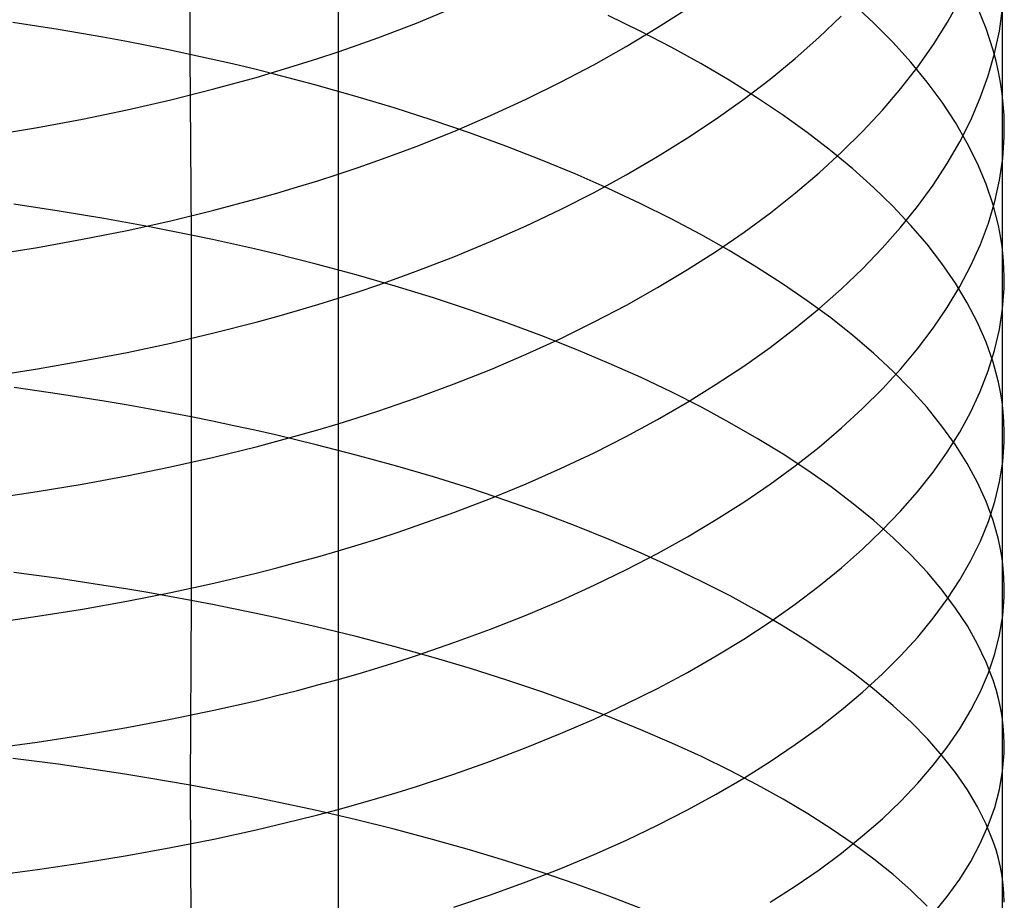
# Model space of a CAD drawing. Extents: x -383 to 1849, y -1185 to -529.
# Tile 802 of 870: x 1837 to 1847, y -982 to -973. Entities that reach past the tile are written whole.
import ezdxf

# ---------------------------------------------------------------- set-up
doc = ezdxf.new("R2010")
doc.units = 0
doc.layers.add('PREDEFINITO', color=7, linetype='CONTINUOUS')

msp = doc.modelspace()

# ---------------------------------------------------------------- linework, layer by layer
at = {"layer": 'PREDEFINITO'}
for p, q in [((1838.7278, -971.5339, 666.6729), (1838.7277, -973.3491, 667.5432)), ((1840.232, -972.0127, 636.6512), (1840.2321, -973.2396, 637.5178)), ((1846.9718, -972.1985, 652.8477), (1846.9726, -973.7454, 653.6982)), ((1845.6699, -973.03, 659.1978), (1845.4601, -972.8343, 659.5963)), ((1846.417, -973.0227, 647.7211), (1846.5445, -972.7942, 648.1362)), ((1841.0262, -973.0302, 638.2201), (1841.4082, -972.873, 638.4788)), ((1843.298, -973.1122, 663.4077), (1842.9732, -972.9536, 663.7413)), ((1843.4731, -973.0772, 641.1232), (1843.7773, -972.881, 641.455)), ((1845.1123, -973.1772, 644.097), (1845.3403, -972.9606, 644.4762)), ((1846.8115, -973.0871, 654.9929), (1846.7241, -972.8691, 655.4205)), ((1846.9454, -973.1121, 651.1266), (1846.9775, -972.8842, 651.557)), ((1837.3885, -973.0955, 668.0714), (1836.9289, -973.0232, 668.2187)), ((1840.8313, -973.106, 638.095), (1841.0262, -973.0302, 638.2201)), ((1845.8654, -973.2282, 658.7938), (1845.6699, -973.03, 659.1978)), ((1846.2743, -973.2492, 647.3093), (1846.417, -973.0227, 647.7211)), ((1837.8419, -973.1739, 667.9098), (1837.3885, -973.0955, 668.0714)), ((1840.634, -973.1798, 637.9728), (1840.8313, -973.106, 638.095)), ((1843.157, -973.268, 640.8002), (1843.4731, -973.0772, 641.1232)), ((1843.6112, -973.2748, 663.0648), (1843.298, -973.1122, 663.4077)), ((1846.8822, -973.306, 654.5631), (1846.8115, -973.0871, 654.9929)), ((1846.8968, -973.3394, 650.697), (1846.9454, -973.1121, 651.1266)), ((1838.0661, -973.2154, 667.8236), (1837.8419, -973.1739, 667.9098)), ((1838.2885, -973.2585, 667.7337), (1838.0661, -973.2154, 667.8236)), ((1838.5091, -973.303, 667.6403), (1838.2885, -973.2585, 667.7337)), ((1840.2321, -973.2396, 637.5178), (1840.2318, -974.4835, 638.3608)), ((1840.232, -973.3218, 637.7374), (1840.4342, -973.2518, 637.8536)), ((1840.4342, -973.2518, 637.8536), (1840.634, -973.1798, 637.9728)), ((1844.871, -973.3899, 643.724), (1845.1123, -973.1772, 644.097)), ((1846.0464, -973.4286, 658.3846), (1845.8654, -973.2282, 658.7938)), ((1846.1169, -973.4733, 646.9013), (1846.2743, -973.2492, 647.3093)), ((1838.7277, -973.3491, 667.5432), (1838.5091, -973.303, 667.6403)), ((1838.9444, -973.3968, 667.4425), (1838.7277, -973.3491, 667.5432)), ((1838.7277, -973.3491, 667.5432), (1838.7399, -975.1831, 668.3718)), ((1840.0273, -973.3897, 637.6243), (1840.232, -973.3218, 637.7374)), ((1842.8294, -973.453, 640.4862), (1843.157, -973.268, 640.8002)), ((1843.9127, -973.4414, 662.713), (1843.6112, -973.2748, 663.0648)), ((1846.8319, -973.5658, 650.2684), (1846.8968, -973.3394, 650.697)), ((1846.9113, -973.4157, 654.3474), (1846.8822, -973.306, 654.5631)), ((1839.1591, -973.4459, 667.3382), (1838.9444, -973.3968, 667.4425)), ((1839.3718, -973.4966, 667.2305), (1839.1591, -973.4459, 667.3382)), ((1839.6112, -973.5196, 637.4073), (1839.8204, -973.4557, 637.5143)), ((1839.8204, -973.4557, 637.5143), (1840.0273, -973.3897, 637.6243)), ((1842.4903, -973.6319, 640.1818), (1842.8294, -973.453, 640.4862)), ((1844.202, -973.6116, 662.3526), (1843.9127, -973.4414, 662.713)), ((1844.6167, -973.5985, 643.3577), (1844.871, -973.3899, 643.724)), ((1846.2126, -973.631, 657.9706), (1846.0464, -973.4286, 658.3846)), ((1846.936, -973.5255, 654.1314), (1846.9113, -973.4157, 654.3474)), ((1839.5824, -973.5487, 667.1192), (1839.3718, -973.4966, 667.2305)), ((1839.3997, -973.5816, 637.3034), (1839.6112, -973.5196, 637.4073)), ((1839.9971, -973.6572, 666.8865), (1839.5824, -973.5487, 667.1192)), ((1845.9448, -973.6948, 646.4974), (1846.1169, -973.4733, 646.9013)), ((1846.9565, -973.6354, 653.9149), (1846.936, -973.5255, 654.1314)), ((1838.9706, -973.6995, 637.1049), (1839.3997, -973.5816, 637.3034)), ((1840.4031, -973.7713, 666.6406), (1839.9971, -973.6572, 666.8865)), ((1842.1402, -973.8046, 639.8873), (1842.4903, -973.6319, 640.1818)), ((1844.4789, -973.7853, 661.984), (1844.202, -973.6116, 662.3526)), ((1844.3495, -973.8027, 642.9984), (1844.6167, -973.5985, 643.3577)), ((1846.3636, -973.8352, 657.5523), (1846.2126, -973.631, 657.9706)), ((1846.751, -973.7911, 649.8415), (1846.8319, -973.5658, 650.2684)), ((1846.9726, -973.7454, 653.6982), (1846.9565, -973.6354, 653.9149)), ((1838.5334, -973.8093, 636.9189), (1838.9706, -973.6995, 637.1049)), ((1845.7584, -973.9135, 646.0981), (1845.9448, -973.6948, 646.4974)), ((1846.9726, -973.7454, 653.6982), (1846.9716, -975.2986, 654.5365)), ((1846.9844, -973.8554, 653.4812), (1846.9726, -973.7454, 653.6982)), ((1838.0889, -973.911, 636.7452), (1838.5334, -973.8093, 636.9189)), ((1840.8, -973.8908, 666.3818), (1840.4031, -973.7713, 666.6406)), ((1841.7792, -973.9707, 639.6031), (1842.1402, -973.8046, 639.8873)), ((1844.0697, -974.0023, 642.6466), (1844.3495, -973.8027, 642.9984)), ((1844.743, -973.9623, 661.6078), (1844.4789, -973.7853, 661.984)), ((1846.4992, -974.0411, 657.13), (1846.3636, -973.8352, 657.5523)), ((1846.6542, -974.015, 649.4165), (1846.751, -973.7911, 649.8415)), ((1846.9917, -973.9655, 653.264), (1846.9844, -973.8554, 653.4812)), ((1837.6374, -974.0047, 636.584), (1838.0889, -973.911, 636.7452)), ((1841.1875, -974.0155, 666.1106), (1840.8, -973.8908, 666.3818)), ((1845.5579, -974.1291, 645.7037), (1845.7584, -973.9135, 646.0981)), ((1837.1796, -974.0903, 636.4352), (1837.6374, -974.0047, 636.584)), ((1841.5653, -974.1452, 665.8275), (1841.1875, -974.0155, 666.1106)), ((1841.4076, -974.1301, 639.3298), (1841.7792, -973.9707, 639.6031)), ((1843.7775, -974.1971, 642.3027), (1844.0697, -974.0023, 642.6466)), ((1844.9942, -974.1424, 661.2243), (1844.743, -973.9623, 661.6078)), ((1846.619, -974.2483, 656.7043), (1846.4992, -974.0411, 657.13)), ((1846.5418, -974.2373, 648.9939), (1846.6542, -974.015, 649.4165)), ((1846.9948, -974.0755, 653.0467), (1846.9917, -973.9655, 653.264)), ((1836.7161, -974.1679, 636.299), (1837.1796, -974.0903, 636.4352)), ((1841.0257, -974.2824, 639.0676), (1841.4076, -974.1301, 639.3298)), ((1841.9331, -974.2798, 665.5328), (1841.5653, -974.1452, 665.8275)), ((1845.232, -974.3254, 660.834), (1844.9942, -974.1424, 661.2243)), ((1845.3435, -974.3415, 645.3149), (1845.5579, -974.1291, 645.7037)), ((1846.9936, -974.1855, 652.8292), (1846.9948, -974.0755, 653.0467)), ((1843.4733, -974.3867, 641.9672), (1843.7775, -974.1971, 642.3027)), ((1846.4142, -974.4578, 648.5742), (1846.5418, -974.2373, 648.9939)), ((1846.7228, -974.4568, 656.2753), (1846.619, -974.2483, 656.7043)), ((1846.9784, -974.4054, 652.3943), (1846.9936, -974.1855, 652.8292)), ((1840.6336, -974.4274, 638.8171), (1840.8309, -974.3559, 638.9409)), ((1840.8309, -974.3559, 638.9409), (1841.0257, -974.2824, 639.0676)), ((1842.2905, -974.419, 665.227), (1841.9331, -974.2798, 665.5328)), ((1845.1155, -974.5503, 644.9319), (1845.3435, -974.3415, 645.3149)), ((1845.4561, -974.5111, 660.4372), (1845.232, -974.3254, 660.834)), ((1840.4339, -974.4972, 638.6963), (1840.6336, -974.4274, 638.8171)), ((1842.6374, -974.5626, 664.9105), (1842.2905, -974.419, 665.227)), ((1843.1572, -974.571, 641.6405), (1843.4733, -974.3867, 641.9672)), ((1846.2714, -974.6763, 648.1578), (1846.4142, -974.4578, 648.5742)), ((1846.8103, -974.6662, 655.8437), (1846.7228, -974.4568, 656.2753)), ((1846.9464, -974.6247, 651.9596), (1846.9784, -974.4054, 652.3943)), ((1840.2317, -974.5649, 638.5786), (1840.4339, -974.4972, 638.6963)), ((1840.2318, -974.4835, 638.3608), (1840.2318, -975.7429, 639.178)), ((1844.8742, -974.7553, 644.5552), (1845.1155, -974.5503, 644.9319)), ((1845.6663, -974.6993, 660.0343), (1845.4561, -974.5111, 660.4372)), ((1839.8202, -974.6947, 638.3526), (1840.0271, -974.6308, 638.464)), ((1840.0271, -974.6308, 638.464), (1840.2317, -974.5649, 638.5786)), ((1842.9734, -974.7105, 664.5837), (1842.6374, -974.5626, 664.9105)), ((1842.8295, -974.7497, 641.3229), (1843.1572, -974.571, 641.6405)), ((1846.8978, -974.8434, 651.5257), (1846.9464, -974.6247, 651.9596)), ((1839.3996, -974.8166, 638.139), (1839.611, -974.7566, 638.2442)), ((1839.611, -974.7566, 638.2442), (1839.8202, -974.6947, 638.3526)), ((1842.4905, -974.9226, 641.015), (1842.8295, -974.7497, 641.3229)), ((1843.2982, -974.8625, 664.247), (1842.9734, -974.7105, 664.5837)), ((1844.6197, -974.9563, 644.1852), (1844.8742, -974.7553, 644.5552)), ((1845.8623, -974.8897, 659.6259), (1845.6663, -974.6993, 660.0343)), ((1846.1139, -974.8925, 647.7452), (1846.2714, -974.6763, 648.1578)), ((1846.8811, -974.8765, 655.4097), (1846.8103, -974.6662, 655.8437)), ((1838.9706, -974.9307, 637.938), (1839.3996, -974.8166, 638.139)), ((1846.8329, -975.0612, 651.0929), (1846.8978, -974.8434, 651.5257)), ((1837.4006, -974.9399, 668.905), (1836.9408, -974.8705, 669.0537)), ((1837.854, -975.0151, 668.7418), (1837.4006, -974.9399, 668.905)), ((1838.5335, -975.037, 637.7496), (1838.9706, -974.9307, 637.938)), ((1842.1403, -975.0894, 640.7172), (1842.4905, -974.9226, 641.015)), ((1843.6114, -975.0184, 663.9009), (1843.2982, -974.8625, 664.247)), ((1844.3524, -975.1531, 643.8224), (1844.6197, -974.9563, 644.1852)), ((1846.0438, -975.0823, 659.2123), (1845.8623, -974.8897, 659.6259)), ((1845.9418, -975.1062, 647.3367), (1846.1139, -974.8925, 647.7452)), ((1846.9102, -974.9819, 655.192), (1846.8811, -974.8765, 655.4097)), ((1838.0782, -975.0549, 668.6548), (1837.854, -975.0151, 668.7418)), ((1838.3007, -975.0962, 668.5641), (1838.0782, -975.0549, 668.6548)), ((1838.089, -975.1355, 637.5737), (1838.5335, -975.037, 637.7496)), ((1843.9129, -975.1779, 663.5457), (1843.6114, -975.0184, 663.9009)), ((1846.752, -975.2778, 650.6617), (1846.8329, -975.0612, 651.0929)), ((1846.935, -975.0874, 654.9739), (1846.9102, -974.9819, 655.192)), ((1837.6376, -975.2261, 637.4105), (1838.089, -975.1355, 637.5737)), ((1838.5213, -975.1389, 668.4698), (1838.3007, -975.0962, 668.5641)), ((1838.7399, -975.1831, 668.3718), (1838.5213, -975.1389, 668.4698)), ((1841.7793, -975.2499, 640.4299), (1842.1403, -975.0894, 640.7172)), ((1844.0725, -975.3455, 643.4672), (1844.3524, -975.1531, 643.8224)), ((1845.7553, -975.3171, 646.9328), (1845.9418, -975.1062, 647.3367)), ((1846.2103, -975.2768, 658.7938), (1846.0438, -975.0823, 659.2123)), ((1846.9554, -975.193, 654.7554), (1846.935, -975.0874, 654.9739)), ((1837.1799, -975.3089, 637.26), (1837.6376, -975.2261, 637.4105)), ((1838.9566, -975.2288, 668.2702), (1838.7399, -975.1831, 668.3718)), ((1838.7399, -975.1831, 668.3718), (1838.7412, -977.0301, 669.1687)), ((1839.1713, -975.2759, 668.165), (1838.9566, -975.2288, 668.2702)), ((1841.4077, -975.4038, 640.1534), (1841.7793, -975.2499, 640.4299)), ((1844.2022, -975.341, 663.182), (1843.9129, -975.1779, 663.5457)), ((1846.9716, -975.2986, 654.5365), (1846.9554, -975.193, 654.7554)), ((1836.7163, -975.3838, 637.1222), (1837.1799, -975.3089, 637.26)), ((1839.3839, -975.3244, 668.0562), (1839.1713, -975.2759, 668.165)), ((1839.5945, -975.3743, 667.944), (1839.3839, -975.3244, 668.0562)), ((1843.7802, -975.5331, 643.12), (1844.0725, -975.3455, 643.4672)), ((1844.4791, -975.5074, 662.81), (1844.2022, -975.341, 663.182)), ((1845.5548, -975.5251, 646.534), (1845.7553, -975.3171, 646.9328)), ((1846.3618, -975.473, 658.3711), (1846.2103, -975.2768, 658.7938)), ((1846.6553, -975.4932, 650.2326), (1846.752, -975.2778, 650.6617)), ((1846.9833, -975.4043, 654.3174), (1846.9716, -975.2986, 654.5365)), ((1846.9716, -975.2986, 654.5365), (1846.972, -976.878, 655.3245)), ((1840.0091, -975.4782, 667.7092), (1839.5945, -975.3743, 667.944)), ((1841.0257, -975.5509, 639.8883), (1841.4077, -975.4038, 640.1534)), ((1846.9907, -975.5101, 654.0981), (1846.9833, -975.4043, 654.3174)), ((1840.4149, -975.5874, 667.4612), (1840.0091, -975.4782, 667.7092)), ((1840.8309, -975.6218, 639.7602), (1841.0257, -975.5509, 639.8883)), ((1843.4758, -975.7158, 642.7813), (1843.7802, -975.5331, 643.12)), ((1844.7432, -975.6769, 662.4303), (1844.4791, -975.5074, 662.81)), ((1845.3404, -975.73, 646.1407), (1845.5548, -975.5251, 646.534)), ((1846.4977, -975.6708, 657.9443), (1846.3618, -975.473, 658.3711)), ((1846.543, -975.707, 649.8059), (1846.6553, -975.4932, 650.2326)), ((1846.9938, -975.6158, 653.8786), (1846.9907, -975.5101, 654.0981)), ((1840.8116, -975.7018, 667.2002), (1840.4149, -975.5874, 667.4612)), ((1840.6336, -975.6909, 639.635), (1840.8309, -975.6218, 639.7602)), ((1846.9926, -975.7215, 653.6591), (1846.9938, -975.6158, 653.8786)), ((1840.2317, -975.8237, 639.3939), (1840.4339, -975.7582, 639.5129)), ((1840.2318, -975.7429, 639.178), (1840.2318, -977.0187, 639.9705)), ((1840.4339, -975.7582, 639.5129), (1840.6336, -975.6909, 639.635)), ((1841.1988, -975.8211, 666.9268), (1840.8116, -975.7018, 667.2002)), ((1843.1595, -975.8933, 642.4515), (1843.4758, -975.7158, 642.7813)), ((1844.9943, -975.8494, 662.0433), (1844.7432, -975.6769, 662.4303)), ((1845.1125, -975.9314, 645.7532), (1845.3404, -975.73, 646.1407)), ((1846.4153, -975.919, 649.3822), (1846.543, -975.707, 649.8059)), ((1846.618, -975.8698, 657.5141), (1846.4977, -975.6708, 657.9443)), ((1846.9774, -975.9327, 653.2198), (1846.9926, -975.7215, 653.6591)), ((1840.0271, -975.8872, 639.2781), (1840.2317, -975.8237, 639.3939)), ((1841.5763, -975.9452, 666.6413), (1841.1988, -975.8211, 666.9268)), ((1845.2321, -976.0246, 661.6493), (1844.9943, -975.8494, 662.0433)), ((1839.611, -976.0087, 639.0559), (1839.8202, -975.9489, 639.1654)), ((1839.8202, -975.9489, 639.1654), (1840.0271, -975.8872, 639.2781)), ((1841.9438, -976.0738, 666.3441), (1841.5763, -975.9452, 666.6413)), ((1842.8316, -976.0653, 642.131), (1843.1595, -975.8933, 642.4515)), ((1844.8712, -976.1292, 645.3722), (1845.1125, -975.9314, 645.7532)), ((1846.2727, -976.129, 648.9618), (1846.4153, -975.919, 649.3822)), ((1846.7221, -976.07, 657.0807), (1846.618, -975.8698, 657.5141)), ((1846.9454, -976.1435, 652.7808), (1846.9774, -975.9327, 653.2198)), ((1839.3995, -976.0665, 638.9495), (1839.611, -976.0087, 639.0559)), ((1845.4563, -976.2024, 661.2488), (1845.2321, -976.0246, 661.6493)), ((1838.9704, -976.1767, 638.7463), (1839.3995, -976.0665, 638.9495)), ((1842.301, -976.2069, 666.0358), (1841.9438, -976.0738, 666.3441)), ((1842.4923, -976.2318, 641.8202), (1842.8316, -976.0653, 642.131)), ((1844.6168, -976.3232, 644.9979), (1844.8712, -976.1292, 645.3722)), ((1846.1151, -976.3368, 648.5452), (1846.2727, -976.129, 648.9618)), ((1846.8099, -976.2711, 656.6447), (1846.7221, -976.07, 657.0807)), ((1846.8968, -976.3537, 652.3425), (1846.9454, -976.1435, 652.7808)), ((1838.5333, -976.2792, 638.5559), (1838.9704, -976.1767, 638.7463)), ((1842.1419, -976.3924, 641.5196), (1842.4923, -976.2318, 641.8202)), ((1842.6475, -976.3442, 665.7167), (1842.301, -976.2069, 666.0358)), ((1845.6665, -976.3826, 660.8423), (1845.4563, -976.2024, 661.2488)), ((1838.0887, -976.3741, 638.3782), (1838.5333, -976.2792, 638.5559)), ((1842.9831, -976.4856, 665.3872), (1842.6475, -976.3442, 665.7167)), ((1844.3496, -976.5131, 644.6309), (1844.6168, -976.3232, 644.9979)), ((1845.943, -976.5422, 648.1329), (1846.1151, -976.3368, 648.5452)), ((1846.881, -976.4729, 656.2063), (1846.8099, -976.2711, 656.6447)), ((1846.8319, -976.5629, 651.9054), (1846.8968, -976.3537, 652.3425)), ((1837.6373, -976.4615, 638.2132), (1838.0887, -976.3741, 638.3782)), ((1841.7806, -976.5468, 641.2297), (1842.1419, -976.3924, 641.5196)), ((1845.8625, -976.565, 660.4301), (1845.6665, -976.3826, 660.8423)), ((1836.7159, -976.6134, 637.9219), (1837.1795, -976.5413, 638.0611)), ((1837.1795, -976.5413, 638.0611), (1837.6373, -976.4615, 638.2132)), ((1841.4087, -976.6949, 640.9507), (1841.7806, -976.5468, 641.2297)), ((1843.3075, -976.6308, 665.0477), (1842.9831, -976.4856, 665.3872)), ((1844.0698, -976.6986, 644.2716), (1844.3496, -976.5131, 644.6309)), ((1845.7566, -976.745, 647.7252), (1845.943, -976.5422, 648.1329)), ((1846.9102, -976.574, 655.9865), (1846.881, -976.4729, 656.2063)), ((1843.6203, -976.7798, 664.6988), (1843.3075, -976.6308, 665.0477)), ((1846.0439, -976.7493, 660.0127), (1845.8625, -976.565, 660.4301)), ((1846.751, -976.7711, 651.4699), (1846.8319, -976.5629, 651.9054)), ((1846.9352, -976.6753, 655.7662), (1846.9102, -976.574, 655.9865)), ((1837.4018, -976.7974, 669.7065), (1836.942, -976.7309, 669.8566)), ((1841.0264, -976.8364, 640.6833), (1841.4087, -976.6949, 640.9507)), ((1843.7777, -976.8796, 643.9204), (1844.0698, -976.6986, 644.2716)), ((1845.5561, -976.9449, 647.3227), (1845.7566, -976.745, 647.7252)), ((1846.2105, -976.9355, 659.5905), (1846.0439, -976.7493, 660.0127)), ((1846.9558, -976.7766, 655.5455), (1846.9352, -976.6753, 655.7662)), ((1837.8553, -976.8694, 669.5419), (1837.4018, -976.7974, 669.7065)), ((1840.8315, -976.9046, 640.554), (1841.0264, -976.8364, 640.6833)), ((1843.9213, -976.9322, 664.3408), (1843.6203, -976.7798, 664.6988)), ((1846.6542, -976.9781, 651.0363), (1846.751, -976.7711, 651.4699)), ((1846.972, -976.878, 655.3245), (1846.9558, -976.7766, 655.5455)), ((1838.0795, -976.9075, 669.4541), (1837.8553, -976.8694, 669.5419)), ((1838.3019, -976.947, 669.3626), (1838.0795, -976.9075, 669.4541)), ((1838.5225, -976.9879, 669.2675), (1838.3019, -976.947, 669.3626)), ((1840.634, -976.9711, 640.4277), (1840.8315, -976.9046, 640.554)), ((1843.4734, -977.0558, 643.5777), (1843.7777, -976.8796, 643.9204)), ((1844.2101, -977.088, 663.9741), (1843.9213, -976.9322, 664.3408)), ((1845.3418, -977.1417, 646.9257), (1845.5561, -976.9449, 647.3227)), ((1846.3619, -977.1233, 659.1638), (1846.2105, -976.9355, 659.5905)), ((1846.9839, -976.9794, 655.1033), (1846.972, -976.878, 655.3245)), ((1846.972, -976.878, 655.3245), (1846.9725, -980.073, 656.8255)), ((1838.7412, -977.0301, 669.1687), (1838.5225, -976.9879, 669.2675)), ((1838.7412, -977.0301, 669.1687), (1838.7393, -978.8931, 669.9313)), ((1838.9579, -977.0738, 669.0662), (1838.7412, -977.0301, 669.1687)), ((1840.2317, -977.0988, 640.1845), (1840.4341, -977.0358, 640.3045)), ((1840.2318, -977.0187, 639.9705), (1840.2318, -978.3105, 640.738)), ((1840.4341, -977.0358, 640.3045), (1840.634, -976.9711, 640.4277)), ((1843.1573, -977.2271, 643.244), (1843.4734, -977.0558, 643.5777)), ((1846.5419, -977.1835, 650.6053), (1846.6542, -976.9781, 651.0363)), ((1846.9914, -977.0808, 654.8819), (1846.9839, -976.9794, 655.1033)), ((1839.1726, -977.1188, 668.9601), (1838.9579, -977.0738, 669.0662)), ((1839.3852, -977.1651, 668.8505), (1839.1726, -977.1188, 668.9601)), ((1839.8198, -977.2191, 639.954), (1840.0269, -977.1599, 640.0676)), ((1840.0269, -977.1599, 640.0676), (1840.2317, -977.0988, 640.1845)), ((1844.4865, -977.247, 663.5992), (1844.2101, -977.088, 663.9741)), ((1845.1138, -977.3353, 646.5348), (1845.3418, -977.1417, 646.9257)), ((1846.4979, -977.3126, 658.7333), (1846.3619, -977.1233, 659.1638)), ((1846.9946, -977.1822, 654.6603), (1846.9914, -977.0808, 654.8819)), ((1839.5957, -977.2128, 668.7373), (1839.3852, -977.1651, 668.8505)), ((1840.0103, -977.3121, 668.5006), (1839.5957, -977.2128, 668.7373)), ((1839.6104, -977.2766, 639.8435), (1839.8198, -977.2191, 639.954)), ((1842.8296, -977.3931, 642.9197), (1843.1573, -977.2271, 643.244)), ((1844.7502, -977.4089, 663.2164), (1844.4865, -977.247, 663.5992)), ((1846.4142, -977.3873, 650.1772), (1846.5419, -977.1835, 650.6053)), ((1846.9934, -977.2836, 654.4387), (1846.9946, -977.1822, 654.6603)), ((1838.9693, -977.438, 639.5314), (1839.3988, -977.3322, 639.7363)), ((1839.3988, -977.3322, 639.7363), (1839.6104, -977.2766, 639.8435)), ((1840.4161, -977.4164, 668.2505), (1840.0103, -977.3121, 668.5006)), ((1844.8725, -977.5253, 646.1502), (1845.1138, -977.3353, 646.5348)), ((1846.6181, -977.5031, 658.2991), (1846.4979, -977.3126, 658.7333)), ((1846.9784, -977.4861, 653.9953), (1846.9934, -977.2836, 654.4387)), ((1838.5318, -977.5365, 639.3393), (1838.9693, -977.438, 639.5314)), ((1840.8128, -977.5256, 667.9874), (1840.4161, -977.4164, 668.2505)), ((1842.4906, -977.5537, 642.6052), (1842.8296, -977.3931, 642.9197)), ((1845.0009, -977.5736, 662.8263), (1844.7502, -977.4089, 663.2164)), ((1846.2715, -977.5891, 649.7525), (1846.4142, -977.3873, 650.1772)), ((1838.0868, -977.6276, 639.1602), (1838.5318, -977.5365, 639.3393)), ((1841.2, -977.6394, 667.7117), (1840.8128, -977.5256, 667.9874)), ((1842.1404, -977.7085, 642.3011), (1842.4906, -977.5537, 642.6052)), ((1844.6181, -977.7116, 645.7726), (1844.8725, -977.5253, 646.1502)), ((1846.7222, -977.6947, 657.8619), (1846.6181, -977.5031, 658.2991)), ((1846.9466, -977.6882, 653.5523), (1846.9784, -977.4861, 653.9953)), ((1837.6349, -977.7115, 638.994), (1838.0868, -977.6276, 639.1602)), ((1841.5775, -977.7578, 667.4239), (1841.2, -977.6394, 667.7117)), ((1845.2382, -977.741, 662.4292), (1845.0009, -977.5736, 662.8263)), ((1846.114, -977.7889, 649.3317), (1846.2715, -977.5891, 649.7525)), ((1837.1767, -977.788, 638.8407), (1837.6349, -977.7115, 638.994)), ((1841.9449, -977.8806, 667.1243), (1841.5775, -977.7578, 667.4239)), ((1841.7794, -977.8575, 642.0077), (1842.1404, -977.7085, 642.3011)), ((1844.3509, -977.8939, 645.4022), (1844.6181, -977.7116, 645.7726)), ((1845.4618, -977.9108, 662.0255), (1845.2382, -977.741, 662.4292)), ((1846.81, -977.8871, 657.4219), (1846.7222, -977.6947, 657.8619)), ((1846.8981, -977.8896, 653.11), (1846.9466, -977.6882, 653.5523)), ((1836.7127, -977.8571, 638.7004), (1837.1767, -977.788, 638.8407)), ((1841.4078, -978.0004, 641.7254), (1841.7794, -977.8575, 642.0077)), ((1845.9418, -977.9863, 648.915), (1846.114, -977.7889, 649.3317)), ((1842.302, -978.0076, 666.8135), (1841.9449, -977.8806, 667.1243)), ((1844.071, -978.0721, 645.0397), (1844.3509, -977.8939, 645.4022)), ((1845.6716, -978.0828, 661.6158), (1845.4618, -977.9108, 662.0255)), ((1846.8811, -978.0803, 656.9796), (1846.81, -977.8871, 657.4219)), ((1846.8333, -978.0902, 652.669), (1846.8981, -977.8896, 653.11)), ((1841.0258, -978.1369, 641.4548), (1841.4078, -978.0004, 641.7254)), ((1842.6485, -978.1386, 666.4918), (1842.302, -978.0076, 666.8135)), ((1845.7554, -978.1811, 648.5031), (1845.9418, -977.9863, 648.915)), ((1840.831, -978.2026, 641.324), (1841.0258, -978.1369, 641.4548)), ((1842.9841, -978.2734, 666.1597), (1842.6485, -978.1386, 666.4918)), ((1843.7788, -978.2459, 644.6853), (1844.071, -978.0721, 645.0397)), ((1845.867, -978.2569, 661.2003), (1845.6716, -978.0828, 661.6158)), ((1846.7525, -978.2897, 652.2296), (1846.8333, -978.0902, 652.669)), ((1846.9103, -978.177, 656.7578), (1846.8811, -978.0803, 656.9796)), ((1840.6337, -978.2668, 641.1962), (1840.831, -978.2026, 641.324)), ((1843.4745, -978.4151, 644.3396), (1843.7788, -978.2459, 644.6853)), ((1845.5549, -978.3732, 648.0964), (1845.7554, -978.1811, 648.5031)), ((1846.048, -978.4329, 660.7796), (1845.867, -978.2569, 661.2003)), ((1846.9353, -978.2739, 656.5355), (1846.9103, -978.177, 656.7578)), ((1840.2318, -978.3105, 640.738), (1840.2314, -979.6165, 641.4793)), ((1840.2317, -978.3898, 640.9501), (1840.4339, -978.3292, 641.0716)), ((1840.4339, -978.3292, 641.0716), (1840.6337, -978.2668, 641.1962)), ((1843.3084, -978.4119, 665.8176), (1842.9841, -978.2734, 666.1597)), ((1846.6558, -978.4879, 651.7923), (1846.7525, -978.2897, 652.2296)), ((1846.9559, -978.3708, 656.3129), (1846.9353, -978.2739, 656.5355)), ((1839.8201, -978.5059, 640.7168), (1840.0271, -978.4488, 640.8318)), ((1840.0271, -978.4488, 640.8318), (1840.2317, -978.3898, 640.9501)), ((1843.1583, -978.5795, 644.0029), (1843.4745, -978.4151, 644.3396)), ((1843.6211, -978.5539, 665.4658), (1843.3084, -978.4119, 665.8176)), ((1845.3405, -978.5624, 647.6953), (1845.5549, -978.3732, 648.0964)), ((1846.2141, -978.6107, 660.354), (1846.048, -978.4329, 660.7796)), ((1846.9721, -978.4678, 656.09), (1846.9559, -978.3708, 656.3129)), ((1839.6109, -978.5613, 640.605), (1839.8201, -978.5059, 640.7168)), ((1843.9221, -978.6993, 665.105), (1843.6211, -978.5539, 665.4658)), ((1846.5435, -978.6847, 651.3575), (1846.6558, -978.4879, 651.7923)), ((1846.984, -978.5648, 655.8668), (1846.9721, -978.4678, 656.09)), ((1837.4, -978.6715, 670.4729), (1836.9403, -978.6081, 670.624)), ((1838.9703, -978.7169, 640.2891), (1839.3995, -978.6149, 640.4965)), ((1839.3995, -978.6149, 640.4965), (1839.6109, -978.5613, 640.605)), ((1842.8305, -978.7389, 643.6758), (1843.1583, -978.5795, 644.0029)), ((1845.1126, -978.7484, 647.3002), (1845.3405, -978.5624, 647.6953)), ((1846.365, -978.79, 659.9239), (1846.2141, -978.6107, 660.354)), ((1846.9915, -978.6619, 655.6434), (1846.984, -978.5648, 655.8668)), ((1837.8535, -978.7401, 670.3071), (1837.4, -978.6715, 670.4729)), ((1838.0777, -978.7764, 670.2187), (1837.8535, -978.7401, 670.3071)), ((1838.5332, -978.8118, 640.0948), (1838.9703, -978.7169, 640.2891)), ((1842.4914, -978.893, 643.3586), (1842.8305, -978.7389, 643.6758)), ((1844.2109, -978.8478, 664.7354), (1843.9221, -978.6993, 665.105)), ((1844.8713, -978.931, 646.9116), (1845.1126, -978.7484, 647.3002)), ((1846.4159, -978.8798, 650.9258), (1846.5435, -978.6847, 651.3575)), ((1846.9947, -978.7589, 655.4199), (1846.9915, -978.6619, 655.6434)), ((1846.9936, -978.8559, 655.1963), (1846.9947, -978.7589, 655.4199)), ((1838.3001, -978.814, 670.1266), (1838.0777, -978.7764, 670.2187)), ((1838.0886, -978.8996, 639.9135), (1838.5332, -978.8118, 640.0948)), ((1838.5207, -978.8529, 670.0308), (1838.3001, -978.814, 670.1266)), ((1838.7393, -978.8931, 669.9313), (1838.5207, -978.8529, 670.0308)), ((1844.4872, -978.9993, 664.3575), (1844.2109, -978.8478, 664.7354)), ((1846.5006, -978.9706, 659.4899), (1846.365, -978.79, 659.9239)), ((1846.9785, -979.0496, 654.749), (1846.9936, -978.8559, 655.1963)), ((1837.6371, -978.9804, 639.7453), (1838.0886, -978.8996, 639.9135)), ((1838.7393, -978.8931, 669.9313), (1838.729, -980.7681, 670.6598)), ((1838.956, -978.9347, 669.8281), (1838.7393, -978.8931, 669.9313)), ((1839.1707, -978.9775, 669.7213), (1838.956, -978.9347, 669.8281)), ((1842.1411, -979.0416, 643.0519), (1842.4914, -978.893, 643.3586)), ((1844.6169, -979.11, 646.53), (1844.8713, -978.931, 646.9116)), ((1846.2731, -979.0731, 650.4975), (1846.4159, -978.8798, 650.9258)), ((1836.7157, -979.1207, 639.4482), (1837.1793, -979.0541, 639.5902)), ((1837.1793, -979.0541, 639.5902), (1837.6371, -978.9804, 639.7453)), ((1839.3833, -979.0216, 669.6109), (1839.1707, -978.9775, 669.7213)), ((1839.5938, -979.067, 669.497), (1839.3833, -979.0216, 669.6109)), ((1841.7799, -979.1846, 642.7559), (1842.1411, -979.0416, 643.0519)), ((1844.7509, -979.1536, 663.9717), (1844.4872, -978.9993, 664.3575)), ((1846.6203, -979.1524, 659.0523), (1846.5006, -978.9706, 659.4899)), ((1846.9467, -979.2429, 654.3021), (1846.9785, -979.0496, 654.749)), ((1840.0084, -979.1614, 669.2587), (1839.5938, -979.067, 669.497)), ((1844.3497, -979.2853, 646.1558), (1844.6169, -979.11, 646.53)), ((1845.0015, -979.3106, 663.5784), (1844.7509, -979.1536, 663.9717)), ((1846.1156, -979.2643, 650.0731), (1846.2731, -979.0731, 650.4975)), ((1846.7241, -979.3353, 658.6116), (1846.6203, -979.1524, 659.0523)), ((1840.4142, -979.2605, 669.0069), (1840.0084, -979.1614, 669.2587)), ((1841.4081, -979.3216, 642.4713), (1841.7799, -979.1846, 642.7559)), ((1846.8982, -979.4355, 653.856), (1846.9467, -979.2429, 654.3021)), ((1840.8109, -979.3643, 668.742), (1840.4142, -979.2605, 669.0069)), ((1841.0259, -979.4525, 642.1984), (1841.4081, -979.3216, 642.4713)), ((1844.0699, -979.4565, 645.7894), (1844.3497, -979.2853, 646.1558)), ((1845.2387, -979.4701, 663.1782), (1845.0015, -979.3106, 663.5784)), ((1845.9435, -979.4532, 649.653), (1846.1156, -979.2643, 650.0731)), ((1846.8114, -979.5189, 658.1681), (1846.7241, -979.3353, 658.6116)), ((1841.1981, -979.4726, 668.4645), (1840.8109, -979.3643, 668.742)), ((1840.831, -979.5156, 642.0664), (1841.0259, -979.4525, 642.1984)), ((1843.7777, -979.6235, 645.4313), (1844.0699, -979.4565, 645.7894)), ((1845.757, -979.6397, 649.2378), (1845.9435, -979.4532, 649.653)), ((1846.8334, -979.6273, 653.411), (1846.8982, -979.4355, 653.856)), ((1840.6336, -979.5771, 641.9376), (1840.831, -979.5156, 642.0664)), ((1841.5756, -979.5851, 668.1748), (1841.1981, -979.4726, 668.4645)), ((1845.4623, -979.6319, 662.7713), (1845.2387, -979.4701, 663.1782)), ((1846.8822, -979.7032, 657.7223), (1846.8114, -979.5189, 658.1681)), ((1840.2313, -979.6951, 641.6894), (1840.4337, -979.6369, 641.8119)), ((1840.2314, -979.6165, 641.4793), (1840.2319, -980.9372, 642.1958)), ((1840.4337, -979.6369, 641.8119), (1840.6336, -979.5771, 641.9376)), ((1841.943, -979.7017, 667.8733), (1841.5756, -979.5851, 668.1748)), ((1843.4735, -979.786, 645.0819), (1843.7777, -979.6235, 645.4313)), ((1845.672, -979.7958, 662.3583), (1845.4623, -979.6319, 662.7713)), ((1845.5564, -979.8236, 648.8277), (1845.757, -979.6397, 649.2378)), ((1846.7526, -979.8181, 652.9678), (1846.8334, -979.6273, 653.411)), ((1839.8195, -979.8063, 641.4542), (1840.0266, -979.7515, 641.5702)), ((1840.0266, -979.7515, 641.5702), (1840.2313, -979.6951, 641.6894)), ((1842.3002, -979.8223, 667.5604), (1841.943, -979.7017, 667.8733)), ((1846.9112, -979.7956, 657.4987), (1846.8822, -979.7032, 657.7223)), ((1839.6102, -979.8594, 641.3415), (1839.8195, -979.8063, 641.4542)), ((1842.6466, -979.9467, 667.2366), (1842.3002, -979.8223, 667.5604)), ((1843.1574, -979.9439, 644.7417), (1843.4735, -979.786, 645.0819)), ((1845.342, -980.0046, 648.4233), (1845.5564, -979.8236, 648.8277)), ((1845.8674, -979.9616, 661.9396), (1845.672, -979.7958, 662.3583)), ((1846.6559, -980.0076, 652.5267), (1846.7526, -979.8181, 652.9678)), ((1846.936, -979.888, 657.2746), (1846.9112, -979.7956, 657.4987)), ((1838.9691, -980.0085, 641.0231), (1839.3986, -979.9108, 641.2321)), ((1839.3986, -979.9108, 641.2321), (1839.6102, -979.8594, 641.3415)), ((1842.9822, -980.0748, 666.9023), (1842.6466, -979.9467, 667.2366)), ((1842.8297, -980.097, 644.4111), (1843.1574, -979.9439, 644.7417)), ((1846.9564, -979.9805, 657.0502), (1846.936, -979.888, 657.2746)), ((1838.5317, -980.0994, 640.8272), (1838.9691, -980.0085, 641.0231)), ((1845.114, -980.1825, 648.0251), (1845.342, -980.0046, 648.4233)), ((1846.0483, -980.1293, 661.5155), (1845.8674, -979.9616, 661.9396)), ((1846.5436, -980.1958, 652.0882), (1846.6559, -980.0076, 652.5267)), ((1846.9725, -980.073, 656.8255), (1846.9564, -979.9805, 657.0502)), ((1838.0867, -980.1834, 640.6445), (1838.5317, -980.0994, 640.8272)), ((1842.4907, -980.245, 644.0906), (1842.8297, -980.097, 644.4111)), ((1843.3065, -980.2063, 666.5579), (1842.9822, -980.0748, 666.9023)), ((1846.2144, -980.2986, 661.0866), (1846.0483, -980.1293, 661.5155)), ((1846.9842, -980.1656, 656.6005), (1846.9725, -980.073, 656.8255)), ((1846.9725, -980.073, 656.8255), (1846.9725, -981.691, 657.5302)), ((1837.6349, -980.2607, 640.475), (1838.0867, -980.1834, 640.6445)), ((1842.1405, -980.3878, 643.7805), (1842.4907, -980.245, 644.0906)), ((1843.6193, -980.3411, 666.2038), (1843.3065, -980.2063, 666.5579)), ((1844.8726, -980.3572, 647.6334), (1845.114, -980.1825, 648.0251)), ((1846.416, -980.3824, 651.6528), (1846.5436, -980.1958, 652.0882)), ((1846.9916, -980.2582, 656.3753), (1846.9842, -980.1656, 656.6005)), ((1846.9946, -980.3508, 656.15), (1846.9916, -980.2582, 656.3753)), ((1836.7128, -980.3948, 640.1757), (1837.1767, -980.3312, 640.3187)), ((1837.1767, -980.3312, 640.3187), (1837.6349, -980.2607, 640.475)), ((1843.9203, -980.4791, 665.8406), (1843.6193, -980.3411, 666.2038)), ((1844.6182, -980.5284, 647.2488), (1844.8726, -980.3572, 647.6334)), ((1846.3653, -980.4694, 660.6531), (1846.2144, -980.2986, 661.0866)), ((1846.9934, -980.4433, 655.9245), (1846.9946, -980.3508, 656.15)), ((1841.7795, -980.525, 643.4815), (1842.1405, -980.3878, 643.7805)), ((1846.2732, -980.5671, 651.2208), (1846.416, -980.3824, 651.6528)), ((1846.9781, -980.6281, 655.4737), (1846.9934, -980.4433, 655.9245)), ((1837.3898, -980.5569, 671.2062), (1836.9302, -980.4965, 671.3587)), ((1837.8431, -980.6223, 671.039), (1837.3898, -980.5569, 671.2062)), ((1841.4079, -980.6566, 643.1939), (1841.7795, -980.525, 643.4815)), ((1844.2092, -980.6201, 665.4685), (1843.9203, -980.4791, 665.8406)), ((1844.3509, -980.696, 646.8716), (1844.6182, -980.5284, 647.2488)), ((1846.5008, -980.6414, 660.2157), (1846.3653, -980.4694, 660.6531)), ((1838.0673, -980.6569, 670.9497), (1837.8431, -980.6223, 671.039)), ((1838.2897, -980.6927, 670.8568), (1838.0673, -980.6569, 670.9497)), ((1841.0259, -980.7823, 642.9181), (1841.4079, -980.6566, 643.1939)), ((1844.4856, -980.7639, 665.0881), (1844.2092, -980.6201, 665.4685)), ((1846.1157, -980.7499, 650.7927), (1846.2732, -980.5671, 651.2208)), ((1846.6205, -980.8146, 659.7746), (1846.5008, -980.6414, 660.2157)), ((1846.946, -980.8125, 655.0231), (1846.9781, -980.6281, 655.4737)), ((1838.5103, -980.7298, 670.7601), (1838.2897, -980.6927, 670.8568)), ((1838.729, -980.7681, 670.6598), (1838.5103, -980.7298, 670.7601)), ((1844.071, -980.8597, 646.5024), (1844.3509, -980.696, 646.8716)), ((1845.9435, -980.9305, 650.3691), (1846.1157, -980.7499, 650.7927)), ((1838.9457, -980.8076, 670.5556), (1838.729, -980.7681, 670.6598)), ((1838.729, -980.7681, 670.6598), (1838.7385, -982.6606, 671.3428)), ((1839.1604, -980.8484, 670.4478), (1838.9457, -980.8076, 670.5556)), ((1839.373, -980.8904, 670.3364), (1839.1604, -980.8484, 670.4478)), ((1840.6338, -980.9018, 642.6546), (1840.8311, -980.8428, 642.7848)), ((1840.8311, -980.8428, 642.7848), (1841.0259, -980.7823, 642.9181)), ((1844.7492, -980.9104, 664.6997), (1844.4856, -980.7639, 665.0881)), ((1846.7242, -980.9886, 659.3304), (1846.6205, -980.8146, 659.7746)), ((1846.8974, -980.9963, 654.5734), (1846.946, -980.8125, 655.0231)), ((1839.5836, -980.9336, 670.2214), (1839.373, -980.8904, 670.3364)), ((1839.9983, -981.0234, 669.981), (1839.5836, -980.9336, 670.2214)), ((1840.2319, -980.9372, 642.1958), (1840.2321, -982.2722, 642.8847)), ((1840.434, -980.9593, 642.5276), (1840.6338, -980.9018, 642.6546)), ((1843.7787, -981.0194, 646.1415), (1844.071, -980.8597, 646.5024)), ((1844.9999, -981.0594, 664.3038), (1844.7492, -980.9104, 664.6997)), ((1845.7571, -981.1088, 649.9502), (1845.9435, -980.9305, 650.3691)), ((1840.4043, -981.1177, 669.7269), (1839.9983, -981.0234, 669.981)), ((1840.0272, -981.0693, 642.2834), (1840.2318, -981.0151, 642.4038)), ((1840.2318, -981.0151, 642.4038), (1840.434, -980.9593, 642.5276)), ((1843.4744, -981.1748, 645.7894), (1843.7787, -981.0194, 646.1415)), ((1846.8115, -981.1635, 658.8834), (1846.7242, -980.9886, 659.3304)), ((1846.8324, -981.1792, 654.1248), (1846.8974, -980.9963, 654.5734)), ((1839.6111, -981.1727, 642.0523), (1839.8203, -981.1218, 642.1662)), ((1839.8203, -981.1218, 642.1662), (1840.0272, -981.0693, 642.2834)), ((1840.8011, -981.2165, 669.4596), (1840.4043, -981.1177, 669.7269)), ((1845.2372, -981.2108, 663.9008), (1844.9999, -981.0594, 664.3038)), ((1845.5565, -981.2845, 649.5367), (1845.7571, -981.1088, 649.9502)), ((1838.9705, -981.3157, 641.7306), (1839.3997, -981.222, 641.9418)), ((1839.3997, -981.222, 641.9418), (1839.6111, -981.1727, 642.0523)), ((1841.1886, -981.3194, 669.1795), (1840.8011, -981.2165, 669.4596)), ((1843.1582, -981.3258, 645.4466), (1843.4744, -981.1748, 645.7894)), ((1845.4608, -981.3643, 663.4912), (1845.2372, -981.2108, 663.9008)), ((1846.7514, -981.3612, 653.678), (1846.8324, -981.1792, 654.1248)), ((1846.8822, -981.339, 658.4341), (1846.8115, -981.1635, 658.8834)), ((1838.5334, -981.4028, 641.5328), (1838.9705, -981.3157, 641.7306)), ((1841.5664, -981.4264, 668.8871), (1841.1886, -981.3194, 669.1795)), ((1842.8304, -981.4721, 645.1134), (1843.1582, -981.3258, 645.4466)), ((1845.3421, -981.4575, 649.1289), (1845.5565, -981.2845, 649.5367)), ((1846.9112, -981.4269, 658.2087), (1846.8822, -981.339, 658.4341)), ((1838.0888, -981.4833, 641.3482), (1838.5334, -981.4028, 641.5328)), ((1841.9341, -981.5373, 668.5829), (1841.5664, -981.4264, 668.8871)), ((1845.1141, -981.6275, 648.7273), (1845.3421, -981.4575, 649.1289)), ((1845.6706, -981.5199, 663.0754), (1845.4608, -981.3643, 663.4912)), ((1846.6546, -981.542, 653.2333), (1846.7514, -981.3612, 653.678)), ((1846.936, -981.5149, 657.9829), (1846.9112, -981.4269, 658.2087)), ((1837.1796, -981.6248, 641.0191), (1837.6374, -981.5573, 641.177)), ((1837.6374, -981.5573, 641.177), (1838.0888, -981.4833, 641.3482)), ((1842.2916, -981.6519, 668.2671), (1841.9341, -981.5373, 668.5829)), ((1842.4913, -981.6135, 644.7905), (1842.8304, -981.4721, 645.1134)), ((1845.866, -981.6773, 662.6537), (1845.6706, -981.5199, 663.0754)), ((1846.5422, -981.7214, 652.7912), (1846.6546, -981.542, 653.2333)), ((1846.9564, -981.6029, 657.7567), (1846.936, -981.5149, 657.9829)), ((1836.7161, -981.6857, 640.8747), (1837.1796, -981.6248, 641.0191)), ((1842.141, -981.75, 644.4781), (1842.4913, -981.6135, 644.7905)), ((1842.6384, -981.7701, 667.9404), (1842.2916, -981.6519, 668.2671)), ((1844.8727, -981.7944, 648.3323), (1845.1141, -981.6275, 648.7273)), ((1846.9725, -981.691, 657.5302), (1846.9564, -981.6029, 657.7567)), ((1841.7799, -981.8811, 644.1767), (1842.141, -981.75, 644.4781)), ((1846.047, -981.8364, 662.2267), (1845.866, -981.6773, 662.6537)), ((1846.4145, -981.8993, 652.3522), (1846.5422, -981.7214, 652.7912)), ((1846.9725, -981.691, 657.5302), (1846.9719, -983.3185, 658.2124)), ((1846.9842, -981.7791, 657.3034), (1846.9725, -981.691, 657.5302)), ((1842.9743, -981.8918, 667.603), (1842.6384, -981.7701, 667.9404)), ((1844.6182, -981.958, 647.9444), (1844.8727, -981.7944, 648.3323)), ((1846.2131, -981.9971, 661.7947), (1846.047, -981.8364, 662.2267)), ((1846.9915, -981.8672, 657.0765), (1846.9842, -981.7791, 657.3034)), ((1841.4082, -982.0068, 643.8869), (1841.7799, -981.8811, 644.1767)), ((1843.299, -982.0167, 667.2555), (1842.9743, -981.8918, 667.603)), ((1846.2718, -982.0755, 651.9167), (1846.4145, -981.8993, 652.3522)), ((1846.9946, -981.9553, 656.8494), (1846.9915, -981.8672, 657.0765))]:
    msp.add_line(p, q, dxfattribs=at)

doc.saveas('drawing.dxf')
